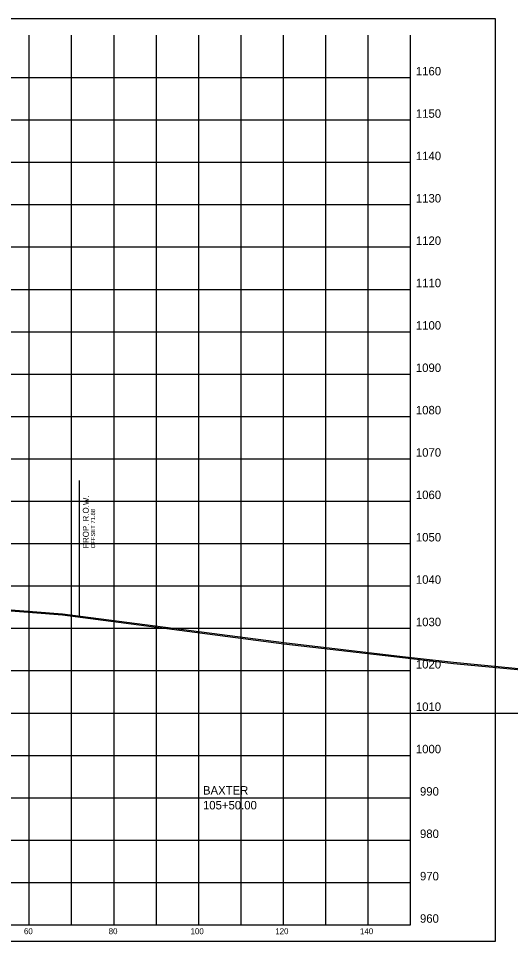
# Model space of a CAD drawing. Extents: x 5868 to 6683, y 2883 to 19120.
# Drawn here: x 6251.2 to 6367.4, y 8391.1 to 8609 of the extents above; entities that cross this region are included whole.
import ezdxf

# ---------------------------------------------------------------- set-up
doc = ezdxf.new("R2010")
doc.units = 0
for name, color, linetype in [('DESIGN - ROW - Right-of-Way and Easement Labels', 7, 'Continuous'), ('DESIGN - ROW - Right-of-Way Linework', 7, 'Continuous'), ('DESIGN - SHEET - Corner Text', 7, 'Continuous'), ('DESIGN - SHEET - Light Grid', 7, 'Continuous'), ('DESIGN - SHEET - Linework', 7, 'Continuous'), ('DESIGN - SHEET - Plot Shape', 7, 'Continuous'), ('DESIGN - TYPICAL - Warning Text', 7, 'Continuous'), ('SURVEY - GROUND - Bottom of Topsoil Layer', 7, 'Continuous'), ('SURVEY - GROUND - Top of Ground', 7, 'Continuous')]:
    doc.layers.add(name, color=color, linetype=linetype)

msp = doc.modelspace()

# ---------------------------------------------------------------- linework, layer by layer
at = {"layer": 'DESIGN - ROW - Right-of-Way Linework'}
msp.add_line((6265.67, 8467.95), (6265.67, 8499.95), dxfattribs=at)
at = {"layer": 'DESIGN - SHEET - Light Grid'}
msp.add_line((6193.78, 8445.07), (6493.78, 8445.07), dxfattribs=at)
at = {"layer": 'DESIGN - SHEET - Linework'}
for p, q in [((6253.78, 8395.07), (6253.78, 8605.07)), ((6263.78, 8395.07), (6263.78, 8605.07)), ((6273.78, 8395.07), (6273.78, 8605.07)), ((6283.78, 8395.07), (6283.78, 8605.07)), ((6293.78, 8395.07), (6293.78, 8605.07)), ((6303.78, 8395.07), (6303.78, 8605.07)), ((6313.78, 8395.07), (6313.78, 8605.07)), ((6323.78, 8395.07), (6323.78, 8605.07)), ((6333.78, 8395.07), (6333.78, 8605.07)), ((6043.78, 8595.07), (6343.78, 8595.07)), ((6043.78, 8585.07), (6343.78, 8585.07)), ((6043.78, 8575.07), (6343.78, 8575.07)), ((6043.78, 8565.07), (6343.78, 8565.07)), ((6043.78, 8555.07), (6343.78, 8555.07)), ((6043.78, 8545.07), (6343.78, 8545.07)), ((6043.78, 8535.07), (6343.78, 8535.07)), ((6043.78, 8525.07), (6343.78, 8525.07)), ((6043.78, 8515.07), (6343.78, 8515.07)), ((6043.78, 8505.07), (6343.78, 8505.07)), ((6043.78, 8495.07), (6343.78, 8495.07)), ((6043.78, 8485.07), (6343.78, 8485.07)), ((6043.78, 8475.07), (6343.78, 8475.07)), ((6043.78, 8465.07), (6343.78, 8465.07)), ((6043.78, 8455.07), (6343.78, 8455.07)), ((6043.78, 8445.07), (6343.78, 8445.07)), ((6043.78, 8435.07), (6343.78, 8435.07)), ((6043.78, 8425.07), (6343.78, 8425.07)), ((6043.78, 8415.07), (6343.78, 8415.07)), ((6043.78, 8405.07), (6343.78, 8405.07))]:
    msp.add_line(p, q, dxfattribs=at)
msp.add_lwpolyline([(6043.78, 8605.07), (6043.78, 8395.07), (6343.78, 8395.07), (6343.78, 8605.07)], dxfattribs=at)
at = {"layer": 'DESIGN - SHEET - Plot Shape'}
msp.add_lwpolyline([(6023.78, 8609.01), (6363.78, 8609.01), (6363.78, 8391.13), (6023.78, 8391.13)], close=True, dxfattribs=at)
at = {"layer": 'SURVEY - GROUND - Bottom of Topsoil Layer'}
for p, q in [((6246.32, 8469.45), (6261.58, 8468.24)), ((6261.58, 8468.24), (6313.83, 8461.43)), ((6313.83, 8461.43), (6341.88, 8458.2)), ((6341.88, 8458.2), (6353.93, 8456.79)), ((6353.93, 8456.79), (6379.01, 8454.37))]:
    msp.add_line(p, q, dxfattribs=at)
at = {"layer": 'SURVEY - GROUND - Top of Ground'}
msp.add_lwpolyline([(6134.77, 8468.35), (6161.13, 8470.15), (6170.43, 8470.95), (6173.13, 8469.1), (6176.43, 8467.33), (6180.8, 8468.31), (6182.48, 8468.57), (6184.06, 8468.45), (6191.87, 8468.39), (6193.78, 8468.35), (6194.49, 8468.34), (6199.41, 8468.17), (6204.66, 8467.96), (6208.71, 8466.72), (6209.13, 8466.6), (6210.72, 8467.1), (6222.69, 8471.17), (6229.1, 8471.27), (6246.32, 8469.7), (6261.58, 8468.49), (6313.83, 8461.68), (6341.88, 8458.45), (6353.93, 8457.04), (6379.01, 8454.62)], dxfattribs=at)

# ---------------------------------------------------------------- texts
at = {"layer": 'DESIGN - ROW - Right-of-Way and Easement Labels'}
for s, height, p in [('PROP. R.O.W.', 1.4, (6267.82, 8483.95)), ('OFFSET 71.88', 1, (6269.32, 8483.95))]:
    msp.add_text(s, height=height, rotation=90, dxfattribs=at).set_placement(p)
at = {"layer": 'DESIGN - SHEET - Corner Text'}
for s, height, p in [('1160', 2, (6345.03, 8595.57)), ('1150', 2, (6345.03, 8585.57)), ('1140', 2, (6345.03, 8575.57)), ('1130', 2, (6345.03, 8565.57)), ('1120', 2, (6345.03, 8555.57)), ('1110', 2, (6345.03, 8545.57)), ('1100', 2, (6345.03, 8535.57)), ('1090', 2, (6345.03, 8525.57)), ('1080', 2, (6345.03, 8515.57)), ('1070', 2, (6345.03, 8505.57)), ('1060', 2, (6345.03, 8495.57)), ('1050', 2, (6345.03, 8485.57)), ('1040', 2, (6345.03, 8475.57)), ('1030', 2, (6345.03, 8465.57)), ('1020', 2, (6345.03, 8455.57)), ('1010', 2, (6345.03, 8445.57)), ('1000', 2, (6345.03, 8435.57)), ('990', 2, (6346, 8425.57)), ('980', 2, (6346, 8415.57)), ('970', 2, (6346, 8405.57)), ('960', 2, (6346, 8395.57)), ('60', 1.4, (6252.52, 8392.87)), ('80', 1.4, (6272.52, 8392.87)), ('100', 1.4, (6291.84, 8392.87)), ('120', 1.4, (6311.84, 8392.87)), ('140', 1.4, (6331.84, 8392.87))]:
    msp.add_text(s, height=height, dxfattribs=at).set_placement(p)
at = {"layer": 'DESIGN - TYPICAL - Warning Text'}
for s, p in [('BAXTER', (6294.78, 8425.82)), ('105+50.00', (6294.78, 8422.32))]:
    msp.add_text(s, height=2, dxfattribs=at).set_placement(p)

doc.saveas('drawing.dxf')
